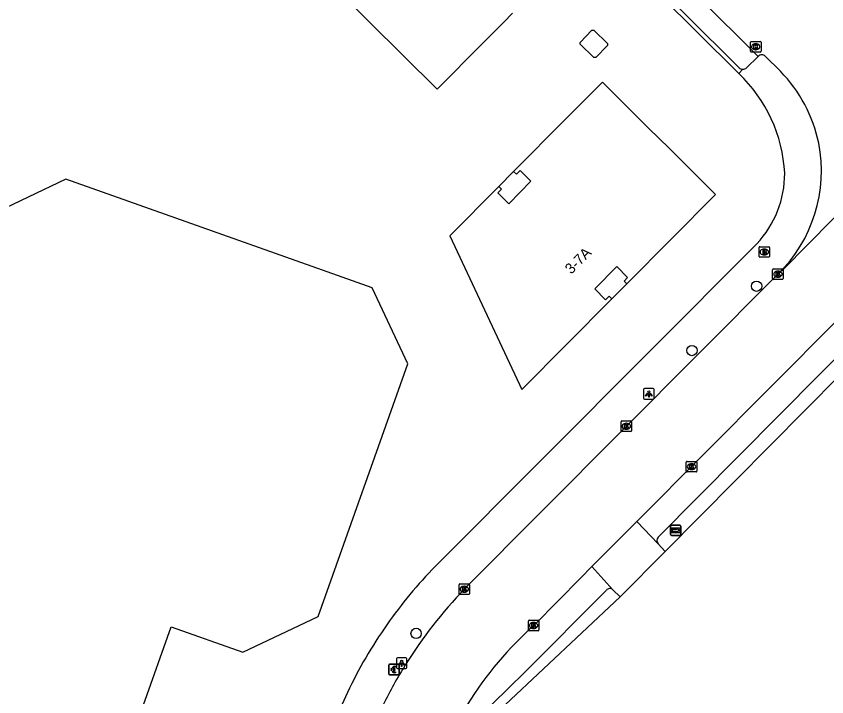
# Model space of a CAD drawing. Extents: x 155018 to 156648, y 383980 to 385733.
# Drawn here: x 155644.9 to 155721.9, y 385250.7 to 385315.3 of the extents above; entities that cross this region are included whole.
import ezdxf

# ---------------------------------------------------------------- set-up
doc = ezdxf.new("R2010")
doc.units = 0
for name, color, linetype in [('IMGEO_Betaalautomaat', 7, 'Continuous'), ('IMGEO_Boom', 7, 'Continuous'), ('IMGEO_Brandkraan', 7, 'Continuous'), ('IMGEO_Kolk', 7, 'Continuous'), ('IMGEO_Lage_trafo', 7, 'Continuous'), ('IMGEO_Lichtpunt', 7, 'Continuous'), ('IMGEO_Pand', 7, 'Continuous'), ('IMGEO_Pand_nummerreeks', 7, 'Continuous'), ('IMGEO_Pand_overbouw', 7, 'Continuous'), ('IMGEO_Rijbaan_lokaal_gesloten', 7, 'Continuous'), ('IMGEO_Rijbaan_lokaal_open', 7, 'Continuous'), ('IMGEO_Voetpad_open', 7, 'Continuous'), ('IMGEO_Wegwijzer', 7, 'Continuous')]:
    doc.layers.add(name, color=color, linetype=linetype)

msp = doc.modelspace()

# ---------------------------------------------------------------- linework, layer by layer
at = {"layer": 'IMGEO_Betaalautomaat'}
for p, q in [((155680.287, 385252.909), (155680.287, 385253.75)), ((155680.287, 385253.75), (155680.287, 385252.909)), ((155680.362, 385253.833), (155681.203, 385253.833)), ((155681.203, 385253.833), (155680.362, 385253.833)), ((155680.57, 385253.297), (155680.57, 385253.365)), ((155680.691, 385253.365), (155680.691, 385253.297)), ((155680.949, 385253.638), (155680.932, 385253.538)), ((155680.936, 385253.132), (155680.958, 385253.045)), ((155681.286, 385253.759), (155681.286, 385252.918)), ((155681.286, 385252.918), (155681.286, 385253.759)), ((155681.212, 385252.834), (155680.371, 385252.834)), ((155680.371, 385252.834), (155681.212, 385252.834))]:
    msp.add_line(p, q, dxfattribs=at)
for points in [[(155680.57, 385253.365), (155680.501, 385253.365), (155680.501, 385253.434), (155680.58, 385253.434)], [(155680.575, 385253.228), (155680.501, 385253.228), (155680.501, 385253.297), (155680.57, 385253.297)], [(155680.702, 385253.434), (155680.849, 385253.434), (155680.849, 385253.365), (155680.691, 385253.365)], [(155680.691, 385253.297), (155680.849, 385253.297), (155680.849, 385253.228), (155680.705, 385253.228)]]:
    msp.add_lwpolyline(points, dxfattribs=at)
for centre, radius, start, end in [((155680.365, 385253.756), 0.0779, 92.4484, 184.28452), ((155680.365, 385253.756), 0.0779, 92.4484, 184.28452), ((155680.836, 385253.283), 0.267, 191.80956, 297.03891), ((155680.863, 385253.358), 0.293, 73.01398, 165.01395), ((155680.869, 385253.371), 0.179, 69.32359, 159.56827), ((155680.869, 385253.298), 0.179, 202.76249, 291.86925), ((155681.209, 385253.756), 0.0779, 2.4484, 94.28452), ((155681.209, 385253.756), 0.0779, 2.4484, 94.28452), ((155680.365, 385252.912), 0.0779, 182.4484, 274.28452), ((155680.365, 385252.912), 0.0779, 182.4484, 274.28452), ((155681.209, 385252.912), 0.0779, 272.4484, 4.28452), ((155681.209, 385252.912), 0.0779, 272.4484, 4.28452)]:
    msp.add_arc(centre, radius, start, end, dxfattribs=at)
at = {"layer": 'IMGEO_Boom'}
for centre in [(155715.195, 385289.706), (155709.06, 385283.602), (155682.882, 385256.764)]:
    msp.add_circle(centre, 0.489, dxfattribs=at)
at = {"layer": 'IMGEO_Brandkraan'}
for p, q in [((155715.42, 385292.533), (155715.42, 385293.385)), ((155715.495, 385293.459), (155716.347, 385293.459)), ((155715.908, 385293.239), (155715.933, 385293.239)), ((155716.421, 385293.385), (155716.421, 385292.533)), ((155716.347, 385292.459), (155715.495, 385292.459)), ((155715.931, 385292.679), (155715.906, 385292.679))]:
    msp.add_line(p, q, dxfattribs=at)
for points in [[(155715.42, 385292.533), (155715.42, 385293.385)], [(155715.495, 385293.459), (155716.347, 385293.459)], [(155715.768, 385293.159), (155715.768, 385292.759), (155715.981, 385292.759)], [(155715.999, 385293.159), (155715.768, 385293.159)], [(155716.421, 385293.385), (155716.421, 385292.533)], [(155716.347, 385292.459), (155715.495, 385292.459)], [(155715.947, 385293.078), (155715.893, 385293.078), (155715.893, 385293.002)], [(155715.893, 385293.002), (155715.946, 385293.002)], [(155715.955, 385292.926), (155715.893, 385292.926), (155715.893, 385292.845)], [(155715.893, 385292.845), (155715.955, 385292.845)]]:
    msp.add_lwpolyline(points, dxfattribs=at)
for centre, radius, start, end in [((155715.497, 385293.383), 0.0765, 91.55205, 178.44795), ((155715.497, 385293.383), 0.0765, 91.55205, 178.44795), ((155716.003, 385293.014), 0.145, 59.4692, 91.53667), ((155716.028, 385293.061), 0.0922, 285.51372, 58.15012), ((155716.345, 385293.383), 0.0765, 1.55205, 88.44795), ((155716.345, 385293.383), 0.0765, 1.55205, 88.44795), ((155715.497, 385292.535), 0.0765, 181.55205, 268.44795), ((155715.497, 385292.535), 0.0765, 181.55205, 268.44795), ((155715.948, 385293.04), 0.0379, 267.82845, 90.93552), ((155715.956, 385292.885), 0.0404, 269.87594, 90.50774), ((155715.987, 385293.01), 0.251, 268.66757, 293.53466), ((155716.033, 385292.869), 0.105, 301.31148, 78.98903), ((155716.345, 385292.535), 0.0765, 271.55205, 358.44795), ((155716.345, 385292.535), 0.0765, 271.55205, 358.44795)]:
    msp.add_arc(centre, radius, start, end, dxfattribs=at)
for centre, major_axis, ratio, start_param, end_param in [((155715.907, 385292.959), (-0.387, 0.002), 0.722429, 4.712389, 7.853982), ((155715.932, 385292.959), (-0.39, 0.002), 0.717154, 1.570796, 4.712389)]:
    msp.add_ellipse(centre, major_axis=major_axis, ratio=ratio, start_param=start_param, end_param=end_param, dxfattribs=at)
at = {"layer": 'IMGEO_Kolk'}
for p, q in [((155714.61, 385312.006), (155714.61, 385312.858)), ((155714.685, 385312.932), (155715.537, 385312.932)), ((155715.098, 385312.712), (155715.123, 385312.712)), ((155715.611, 385312.858), (155715.611, 385312.006)), ((155715.537, 385311.932), (155714.685, 385311.932)), ((155715.121, 385312.152), (155715.096, 385312.152)), ((155716.714, 385290.425), (155716.714, 385291.277)), ((155716.789, 385291.351), (155717.641, 385291.351)), ((155717.202, 385291.131), (155717.227, 385291.131)), ((155717.715, 385291.277), (155717.715, 385290.425)), ((155717.641, 385290.351), (155716.789, 385290.351)), ((155717.225, 385290.571), (155717.2, 385290.571)), ((155702.327, 385275.994), (155702.327, 385276.846)), ((155702.402, 385276.92), (155703.254, 385276.92)), ((155702.815, 385276.7), (155702.84, 385276.7)), ((155703.328, 385276.846), (155703.328, 385275.994)), ((155703.254, 385275.92), (155702.402, 385275.92)), ((155702.838, 385276.14), (155702.813, 385276.14)), ((155708.517, 385272.158), (155708.517, 385273.01)), ((155708.592, 385273.084), (155709.444, 385273.084)), ((155709.005, 385272.864), (155709.03, 385272.864)), ((155709.518, 385273.01), (155709.518, 385272.158)), ((155709.444, 385272.084), (155708.592, 385272.084)), ((155709.028, 385272.304), (155709.003, 385272.304)), ((155686.951, 385260.531), (155686.951, 385261.383)), ((155687.026, 385261.457), (155687.878, 385261.457)), ((155687.439, 385261.237), (155687.464, 385261.237)), ((155687.952, 385261.383), (155687.952, 385260.531)), ((155687.878, 385260.457), (155687.026, 385260.457)), ((155687.462, 385260.677), (155687.437, 385260.677)), ((155693.532, 385257.087), (155693.532, 385257.939)), ((155693.607, 385258.013), (155694.459, 385258.013)), ((155694.02, 385257.793), (155694.045, 385257.793)), ((155694.533, 385257.939), (155694.533, 385257.087)), ((155694.459, 385257.013), (155693.607, 385257.013)), ((155694.043, 385257.233), (155694.018, 385257.233))]:
    msp.add_line(p, q, dxfattribs=at)
for points in [[(155714.61, 385312.006), (155714.61, 385312.858)], [(155714.685, 385312.932), (155715.537, 385312.932)], [(155714.931, 385312.632), (155715.054, 385312.632), (155715.054, 385312.481), (155715.184, 385312.632), (155715.348, 385312.632), (155715.202, 385312.481), (155715.355, 385312.232), (155715.203, 385312.232), (155715.118, 385312.396), (155715.054, 385312.329), (155715.054, 385312.232), (155714.931, 385312.232), (155714.931, 385312.632)], [(155715.611, 385312.858), (155715.611, 385312.006)], [(155715.537, 385311.932), (155714.685, 385311.932)], [(155716.714, 385290.425), (155716.714, 385291.277)], [(155716.789, 385291.351), (155717.641, 385291.351)], [(155717.035, 385291.051), (155717.158, 385291.051), (155717.158, 385290.9), (155717.288, 385291.051), (155717.452, 385291.051), (155717.306, 385290.9), (155717.459, 385290.651), (155717.307, 385290.651), (155717.222, 385290.815), (155717.158, 385290.748), (155717.158, 385290.651), (155717.035, 385290.651), (155717.035, 385291.051)], [(155717.715, 385291.277), (155717.715, 385290.425)], [(155717.641, 385290.351), (155716.789, 385290.351)], [(155702.327, 385275.994), (155702.327, 385276.846)], [(155702.402, 385276.92), (155703.254, 385276.92)], [(155702.648, 385276.62), (155702.771, 385276.62), (155702.771, 385276.469), (155702.901, 385276.62), (155703.065, 385276.62), (155702.919, 385276.469), (155703.072, 385276.22), (155702.92, 385276.22), (155702.835, 385276.384), (155702.771, 385276.317), (155702.771, 385276.22), (155702.648, 385276.22), (155702.648, 385276.62)], [(155703.328, 385276.846), (155703.328, 385275.994)], [(155703.254, 385275.92), (155702.402, 385275.92)], [(155708.517, 385272.158), (155708.517, 385273.01)], [(155708.592, 385273.084), (155709.444, 385273.084)], [(155708.838, 385272.784), (155708.961, 385272.784), (155708.961, 385272.633), (155709.091, 385272.784), (155709.255, 385272.784), (155709.109, 385272.633), (155709.262, 385272.384), (155709.11, 385272.384), (155709.025, 385272.548), (155708.961, 385272.481), (155708.961, 385272.384), (155708.838, 385272.384), (155708.838, 385272.784)], [(155709.518, 385273.01), (155709.518, 385272.158)], [(155709.444, 385272.084), (155708.592, 385272.084)], [(155686.951, 385260.531), (155686.951, 385261.383)], [(155687.026, 385261.457), (155687.878, 385261.457)], [(155687.272, 385261.157), (155687.395, 385261.157), (155687.395, 385261.006), (155687.525, 385261.157), (155687.689, 385261.157), (155687.543, 385261.006), (155687.696, 385260.757), (155687.544, 385260.757), (155687.459, 385260.921), (155687.395, 385260.854), (155687.395, 385260.757), (155687.272, 385260.757), (155687.272, 385261.157)], [(155687.952, 385261.383), (155687.952, 385260.531)], [(155687.878, 385260.457), (155687.026, 385260.457)], [(155693.532, 385257.087), (155693.532, 385257.939)], [(155693.607, 385258.013), (155694.459, 385258.013)], [(155694.533, 385257.939), (155694.533, 385257.087)], [(155694.459, 385257.013), (155693.607, 385257.013)], [(155693.853, 385257.713), (155693.976, 385257.713), (155693.976, 385257.562), (155694.106, 385257.713), (155694.27, 385257.713), (155694.124, 385257.562), (155694.277, 385257.313), (155694.125, 385257.313), (155694.04, 385257.477), (155693.976, 385257.41), (155693.976, 385257.313), (155693.853, 385257.313), (155693.853, 385257.713)]]:
    msp.add_lwpolyline(points, dxfattribs=at)
for centre, start, end in [((155714.687, 385312.856), 91.55205, 178.44795), ((155714.687, 385312.856), 91.55205, 178.44795), ((155715.535, 385312.856), 1.55205, 88.44795), ((155715.535, 385312.856), 1.55205, 88.44795), ((155714.687, 385312.008), 181.55205, 268.44795), ((155714.687, 385312.008), 181.55205, 268.44795), ((155715.535, 385312.008), 271.55205, 358.44795), ((155715.535, 385312.008), 271.55205, 358.44795), ((155716.791, 385291.275), 91.55205, 178.44795), ((155716.791, 385291.275), 91.55205, 178.44795), ((155717.639, 385291.275), 1.55205, 88.44795), ((155717.639, 385291.275), 1.55205, 88.44795), ((155716.791, 385290.427), 181.55205, 268.44795), ((155716.791, 385290.427), 181.55205, 268.44795), ((155717.639, 385290.427), 271.55205, 358.44795), ((155717.639, 385290.427), 271.55205, 358.44795), ((155702.404, 385276.844), 91.55205, 178.44795), ((155702.404, 385276.844), 91.55205, 178.44795), ((155703.252, 385276.844), 1.55205, 88.44795), ((155703.252, 385276.844), 1.55205, 88.44795), ((155702.404, 385275.996), 181.55205, 268.44795), ((155702.404, 385275.996), 181.55205, 268.44795), ((155703.252, 385275.996), 271.55205, 358.44795), ((155703.252, 385275.996), 271.55205, 358.44795), ((155708.594, 385273.008), 91.55205, 178.44795), ((155708.594, 385273.008), 91.55205, 178.44795), ((155709.442, 385273.008), 1.55205, 88.44795), ((155709.442, 385273.008), 1.55205, 88.44795), ((155708.594, 385272.16), 181.55205, 268.44795), ((155708.594, 385272.16), 181.55205, 268.44795), ((155709.442, 385272.16), 271.55205, 358.44795), ((155709.442, 385272.16), 271.55205, 358.44795), ((155687.028, 385261.381), 91.55205, 178.44795), ((155687.028, 385261.381), 91.55205, 178.44795), ((155687.876, 385261.381), 1.55205, 88.44795), ((155687.876, 385261.381), 1.55205, 88.44795), ((155687.028, 385260.533), 181.55205, 268.44795), ((155687.028, 385260.533), 181.55205, 268.44795), ((155687.876, 385260.533), 271.55205, 358.44795), ((155687.876, 385260.533), 271.55205, 358.44795), ((155693.609, 385257.937), 91.55205, 178.44795), ((155693.609, 385257.937), 91.55205, 178.44795), ((155694.457, 385257.937), 1.55205, 88.44795), ((155694.457, 385257.937), 1.55205, 88.44795), ((155693.609, 385257.089), 181.55205, 268.44795), ((155693.609, 385257.089), 181.55205, 268.44795), ((155694.457, 385257.089), 271.55205, 358.44795), ((155694.457, 385257.089), 271.55205, 358.44795)]:
    msp.add_arc(centre, 0.0765, start, end, dxfattribs=at)
for centre, major_axis, ratio, start_param, end_param in [((155715.097, 385312.432), (-0.387, 0.002), 0.722429, 4.712389, 7.853982), ((155715.122, 385312.432), (-0.39, 0.002), 0.717154, 1.570796, 4.712389), ((155717.201, 385290.851), (-0.387, 0.002), 0.722429, 4.712389, 7.853982), ((155717.226, 385290.851), (-0.39, 0.002), 0.717154, 1.570796, 4.712389), ((155702.814, 385276.42), (-0.387, 0.002), 0.722429, 4.712389, 7.853982), ((155702.839, 385276.42), (-0.39, 0.002), 0.717154, 1.570796, 4.712389), ((155709.004, 385272.584), (-0.387, 0.002), 0.722429, 4.712389, 7.853982), ((155709.029, 385272.584), (-0.39, 0.002), 0.717154, 1.570796, 4.712389), ((155687.438, 385260.957), (-0.387, 0.002), 0.722429, 4.712389, 7.853982), ((155687.463, 385260.957), (-0.39, 0.002), 0.717154, 1.570796, 4.712389), ((155694.019, 385257.513), (-0.387, 0.002), 0.722429, 4.712389, 7.853982), ((155694.044, 385257.513), (-0.39, 0.002), 0.717154, 1.570796, 4.712389)]:
    msp.add_ellipse(centre, major_axis=major_axis, ratio=ratio, start_param=start_param, end_param=end_param, dxfattribs=at)
at = {"layer": 'IMGEO_Lage_trafo'}
msp.add_lwpolyline([(155698.45, 385312.669), (155698.454, 385312.848), (155699.57, 385314), (155699.755, 385313.999), (155701.05, 385312.742), (155701.049, 385312.557), (155699.921, 385311.407), (155699.741, 385311.406), (155698.45, 385312.669)], dxfattribs=at)
at = {"layer": 'IMGEO_Lichtpunt'}
for p, q in [((155704.474, 385279.894), (155704.474, 385279.087)), ((155704.474, 385279.894), (155704.474, 385279.087)), ((155705.376, 385279.989), (155704.568, 385279.989)), ((155705.376, 385279.989), (155704.568, 385279.989)), ((155705.47, 385279.087), (155705.47, 385279.894)), ((155705.47, 385279.087), (155705.47, 385279.894)), ((155704.568, 385278.993), (155705.376, 385278.993)), ((155704.568, 385278.993), (155705.376, 385278.993)), ((155681.009, 385254.337), (155681.009, 385253.53)), ((155681.009, 385254.337), (155681.009, 385253.53)), ((155681.911, 385254.432), (155681.103, 385254.432)), ((155681.911, 385254.432), (155681.103, 385254.432)), ((155682.005, 385253.53), (155682.005, 385254.337)), ((155682.005, 385253.53), (155682.005, 385254.337)), ((155681.103, 385253.436), (155681.911, 385253.436)), ((155681.103, 385253.436), (155681.911, 385253.436))]:
    msp.add_line(p, q, dxfattribs=at)
for points in [[(155704.848, 385279.558), (155704.887, 385279.53), (155704.699, 385279.268), (155704.661, 385279.295), (155704.848, 385279.558)], [(155704.95, 385279.51), (155704.997, 385279.51), (155704.997, 385279.188), (155704.95, 385279.188), (155704.95, 385279.51)], [(155705.06, 385279.53), (155705.098, 385279.557), (155705.285, 385279.295), (155705.246, 385279.267), (155705.06, 385279.53)], [(155681.383, 385254.001), (155681.422, 385253.973), (155681.234, 385253.711), (155681.196, 385253.738), (155681.383, 385254.001)], [(155681.485, 385253.953), (155681.532, 385253.953), (155681.532, 385253.631), (155681.485, 385253.631), (155681.485, 385253.953)], [(155681.595, 385253.973), (155681.633, 385254), (155681.82, 385253.738), (155681.781, 385253.71), (155681.595, 385253.973)]]:
    msp.add_lwpolyline(points, dxfattribs=at)
for centre in [(155704.973, 385279.692), (155681.508, 385254.135)]:
    msp.add_circle(centre, 0.0994, dxfattribs=at)
for centre, start, end in [((155704.568, 385279.894), 90, 180), ((155704.568, 385279.894), 90, 180), ((155705.376, 385279.894), 0, 90), ((155705.376, 385279.894), 0, 90), ((155704.568, 385279.087), 180, 270), ((155704.568, 385279.087), 180, 270), ((155705.376, 385279.087), 270, 0), ((155705.376, 385279.087), 270, 360), ((155681.103, 385254.337), 90, 180), ((155681.103, 385254.337), 90, 180), ((155681.911, 385254.337), 0, 90), ((155681.911, 385254.337), 0, 90), ((155681.103, 385253.53), 180, 270), ((155681.103, 385253.53), 180, 270), ((155681.911, 385253.53), 270, 0), ((155681.911, 385253.53), 270, 360)]:
    msp.add_arc(centre, 0.0946, start, end, dxfattribs=at)
at = {"layer": 'IMGEO_Pand'}
for points in [[(155668.719, 385324.429), (155684.872, 385308.395), (155689.226, 385312.781), (155691.202, 385314.772), (155692.031, 385315.608)], [(155701.468, 385288.513), (155701.206, 385288.774), (155700.86, 385288.427), (155699.826, 385289.457), (155701.92, 385291.565), (155702.955, 385290.534), (155702.609, 385290.187), (155702.871, 385289.926), (155711.298, 385298.412), (155706.911, 385302.769), (155704.948, 385304.718), (155700.552, 385309.083), (155697.032, 385305.533), (155692.132, 385300.59), (155692.395, 385300.33), (155692.747, 385300.686), (155693.779, 385299.666), (155691.667, 385297.536), (155690.636, 385298.555), (155690.988, 385298.911), (155690.726, 385299.17), (155686.071, 385294.476), (155690.793, 385284.431), (155692.92, 385279.905), (155701.468, 385288.513)], [(155657.025, 385250), (155659.647, 385257.399), (155666.439, 385254.98), (155673.599, 385258.37), (155682.105, 385282.351), (155678.706, 385289.541), (155673.995, 385291.215), (155649.629, 385299.871), (155642.471, 385296.446)]]:
    msp.add_lwpolyline(points, dxfattribs=at)
at = {"layer": 'IMGEO_Pand_overbouw'}
for points in [[(155692.132, 385300.59), (155690.726, 385299.17), (155690.988, 385298.911), (155690.636, 385298.555), (155691.667, 385297.536), (155693.779, 385299.666), (155692.747, 385300.686), (155692.395, 385300.33)], [(155702.871, 385289.926), (155702.609, 385290.187), (155702.955, 385290.534), (155701.92, 385291.565), (155699.826, 385289.457), (155700.86, 385288.427), (155701.206, 385288.774), (155701.468, 385288.513)]]:
    msp.add_lwpolyline(points, close=True, dxfattribs=at)
at = {"layer": 'IMGEO_Rijbaan_lokaal_gesloten'}
for points in [[(155715.337, 385311.513), (155663.856, 385362.746)], [(155741.307, 385315.259), (155741.073, 385314.991), (155717.704, 385291.283), (155717.213, 385290.847)], [(155703.835, 385267.378), (155722.892, 385286.563), (155748.07, 385311.96), (155748.399, 385312.297)], [(155717.45, 385310.104), (155716.019, 385311.541)], [(155687.45, 385260.953), (155717.213, 385290.847)], [(155699.557, 385263.103), (155703.835, 385267.378)], [(155694.138, 385257.608), (155698.523, 385262.023), (155699.557, 385263.103)]]:
    msp.add_lwpolyline(points, dxfattribs=at)
for centre, radius, start, end in [((155715.692, 385311.192), 0.478, 46.84753, 137.85447), ((155707.462, 385300.392), 13.931, 11.94446, 44.19877), ((155707.651, 385300.651), 13.694, 314.28368, 11.04818), ((155719.171, 385230.481), 43.986, 136.15034, 147.98444), ((155717.75, 385231.229), 35.403, 131.8325, 147.98099), ((155717.743, 385231.278), 42.352, 147.87479, 153.76539)]:
    msp.add_arc(centre, radius, start, end, dxfattribs=at)
at = {"layer": 'IMGEO_Rijbaan_lokaal_open'}
for points in [[(155703.835, 385267.378), (155705.837, 385265.253)], [(155705.837, 385265.253), (155706.51, 385264.532)], [(155706.51, 385264.532), (155702.256, 385260.243)], [(155699.557, 385263.103), (155701.552, 385260.909)], [(155701.552, 385260.909), (155702.256, 385260.243)]]:
    msp.add_lwpolyline(points, dxfattribs=at)
at = {"layer": 'IMGEO_Voetpad_open'}
for points in [[(155662.029, 385360.936), (155713.353, 385310.037), (155713.501, 385309.898)], [(155713.539, 385310.443), (155662.383, 385361.287)], [(155715.337, 385311.513), (155714.239, 385310.432)], [(155713.501, 385309.898), (155713.887, 385310.291)], [(155715.218, 385293.739), (155684.707, 385263.137)], [(155728.784, 385289.01), (155705.863, 385265.898)], [(155729.776, 385287.989), (155706.51, 385264.532)], [(155700.933, 385260.857), (155693.138, 385253.007), (155691.72, 385251.64), (155690.056, 385250.025), (155688.95, 385248.318), (155688.466, 385247.421), (155688.014, 385246.526)], [(155702.256, 385260.243), (155691.339, 385250), (155691.205, 385249.874), (155689.853, 385247.765), (155688.292, 385244.748), (155686.944, 385245.326), (155685.933, 385242.608)], [(155676.37, 385251.16), (155675.84, 385250), (155664.799, 385218.321)]]:
    msp.add_lwpolyline(points, dxfattribs=at)
for centre, radius, start, end in [((155713.895, 385310.783), 0.492, 223.72538, 269.08498), ((155713.895, 385310.781), 0.49, 269.06938, 314.58956), ((155703.764, 385299.674), 14.119, 3.10608, 46.39733), ((155708.09, 385300.424), 9.772, 316.83934, 0.08962), ((155706.189, 385265.562), 0.468, 134.08511, 221.2982), ((155716.418, 385232.159), 44.331, 135.66989, 144.99383), ((155701.266, 385260.599), 0.422, 47.35685, 142.24703), ((155716.281, 385232.265), 44.158, 145.00502, 154.66622)]:
    msp.add_arc(centre, radius, start, end, dxfattribs=at)
at = {"layer": 'IMGEO_Wegwijzer'}
for p, q in [((155707.11, 385267.046), (155707.9, 385267.046)), ((155707.9, 385267.046), (155707.11, 385267.046)), ((155707.01, 385266.146), (155707.01, 385266.946)), ((155707.01, 385266.946), (155707.01, 385266.146)), ((155708, 385266.946), (155708, 385266.146)), ((155708, 385266.146), (155708, 385266.946)), ((155707.9, 385266.046), (155707.11, 385266.046)), ((155707.11, 385266.046), (155707.9, 385266.046))]:
    msp.add_line(p, q, dxfattribs=at)
for points in [[(155707.111, 385266.778), (155707.899, 385266.778), (155707.899, 385266.314), (155707.111, 385266.314), (155707.111, 385266.778)], [(155707.176, 385266.63), (155707.176, 385266.546), (155707.176, 385266.462), (155707.587, 385266.462), (155707.587, 385266.379), (155707.834, 385266.546), (155707.587, 385266.713), (155707.587, 385266.63), (155707.176, 385266.63)]]:
    msp.add_lwpolyline(points, dxfattribs=at)
for centre, start, end in [((155707.11, 385266.946), 90, 180), ((155707.11, 385266.946), 90, 180), ((155707.9, 385266.946), 0, 90), ((155707.9, 385266.946), 360, 90), ((155707.11, 385266.146), 180, 270), ((155707.11, 385266.146), 180, 270), ((155707.9, 385266.146), 270, 0), ((155707.9, 385266.146), 270, 0)]:
    msp.add_arc(centre, 0.1, start, end, dxfattribs=at)

# ---------------------------------------------------------------- texts
at = {"layer": 'IMGEO_Pand_nummerreeks'}
msp.add_text('3-7A', height=1, rotation=45.19089, dxfattribs=at).set_placement((155697.604, 385290.795))

doc.saveas('drawing.dxf')
